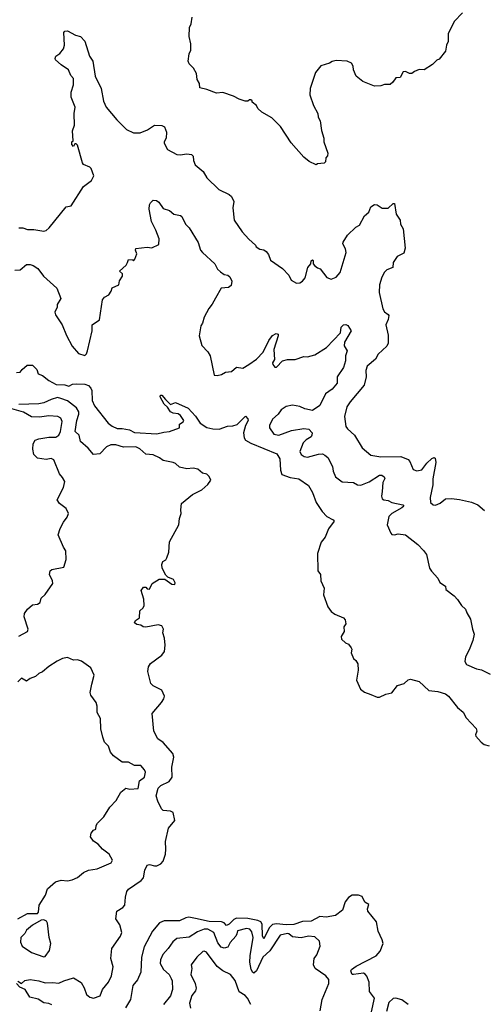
# Model space of a CAD drawing. Extents: x 2293139 to 2515392, y 824115 to 1006937.
# Tile 271 of 417: x 2374431 to 2378168, y 953726 to 961649. Entities that reach past the tile are written whole.
import ezdxf

# ---------------------------------------------------------------- set-up
doc = ezdxf.new("R2010")
doc.units = 0

msp = doc.modelspace()

# ---------------------------------------------------------------- linework, layer by layer
at = {"layer": '0CON10XD'}
for points in [[(2377992.5, 961705), (2377924.1, 961635.9), (2377877.5, 961535), (2377876, 961475), (2377863.8, 961445), (2377856, 961395), (2377805, 961332.5), (2377785, 961322.5), (2377751.7, 961288.3), (2377685, 961246.2), (2377645, 961247.5), (2377605, 961233.3), (2377585, 961217.5), (2377565, 961217.5), (2377535, 961232.5), (2377515, 961230), (2377490, 961185), (2377455, 961180), (2377433, 961147), (2377411.7, 961128.3), (2377365, 961127.5), (2377335, 961117.5), (2377285, 961113.3), (2377191.7, 961151.7), (2377137.5, 961195), (2377116.7, 961245), (2377113.3, 961275), (2377099.3, 961299.3), (2377065, 961316.7), (2376975, 961320), (2376945, 961313.3), (2376921.7, 961298.3), (2376851.7, 961278.3), (2376810, 961225), (2376767.5, 961095), (2376763.3, 961045), (2376795, 960960), (2376827.5, 960895), (2376832.5, 960865), (2376846.4, 960836.4), (2376857, 960757), (2376876.4, 960696.4), (2376877.5, 960665), (2376910, 960575), (2376907.5, 960555), (2376893, 960537), (2376890, 960505), (2376880, 960495), (2376825, 960490), (2376815, 960482.5), (2376759.3, 960509.3), (2376715, 960543.3), (2376615, 960657.5), (2376529.3, 960789.3), (2376458.3, 960858.3), (2376377.5, 960905), (2376347.5, 960935), (2376335, 960960), (2376300, 960985), (2376300, 960995), (2376290, 961005), (2376280, 961005), (2376267, 960993), (2376245, 960992.5), (2376195, 961010), (2376150, 961035), (2376065, 961063.3), (2376015, 961056.7), (2375937.3, 961087.3), (2375880.7, 961100.7), (2375876.4, 961136.4), (2375858.3, 961168.3), (2375853.3, 961215), (2375829.5, 961259.5), (2375792.7, 961292.7), (2375786.2, 961315), (2375793.3, 961375), (2375806.7, 961405), (2375806.4, 961453.6), (2375793.3, 961515), (2375796.7, 961585), (2375811.2, 961615), (2375819.3, 961670.7)], [(2374425, 959975.6), (2374455.6, 959975.6), (2374495, 959961.4), (2374545, 959962.2), (2374625, 959946.7), (2374645, 959953.8), (2374668.8, 959975), (2374805, 960142.5), (2374845, 960152.5), (2374945, 960306.7), (2375007.5, 960355), (2375026.4, 960393.6), (2375005, 960452.5), (2374995, 960462.5), (2374945, 960483.3), (2374936.4, 960496.4), (2374895, 960640), (2374885, 960650), (2374875, 960650), (2374865, 960630), (2374850, 960645), (2374850, 960665), (2374860, 960675), (2374856.2, 960753.8), (2374870.7, 960799.3), (2374868.8, 960895), (2374876.7, 960945), (2374846.2, 961025), (2374846, 961065), (2374863.8, 961125), (2374862.5, 961175), (2374841.2, 961201.2), (2374823.8, 961245), (2374765, 961286), (2374720, 961325), (2374717, 961337), (2374722.5, 961355), (2374754.2, 961375.8), (2374783.8, 961415), (2374790.8, 961445), (2374786.7, 961545), (2374795, 961557.5), (2374815, 961560), (2374880, 961525), (2374920, 961515), (2374955, 961477.5), (2374992.5, 961355), (2375018.8, 961315), (2375038.8, 961195), (2375086, 961095), (2375106.1, 960993.9), (2375126, 960945), (2375212.6, 960842.6), (2375288.8, 960765), (2375345, 960737.5), (2375399.3, 960739.3), (2375457.7, 960762.3), (2375515, 960800), (2375573, 960797), (2375595, 960786.7), (2375612, 960745), (2375610, 960695), (2375593.3, 960665), (2375593.8, 960655), (2375618.8, 960605), (2375696.1, 960563.9), (2375721.2, 960561.2), (2375775, 960568.6), (2375813.6, 960563.6), (2375825, 960550), (2375828.8, 960515), (2375841.2, 960481.2), (2375906.6, 960426.6), (2375935, 960376.7), (2376033.2, 960283.2), (2376115, 960243.3), (2376135, 960226.7), (2376152.5, 960185), (2376144.3, 960135), (2376156.1, 960036.1), (2376220.9, 959940.9), (2376273, 959883), (2376327.5, 959835), (2376331.7, 959821.7), (2376363, 959803), (2376395, 959796.2), (2376413.3, 959785), (2376430.7, 959760.7), (2376448.8, 959715), (2376545, 959646.7), (2376595, 959593.8), (2376615, 959553.8), (2376658.3, 959528.3), (2376685, 959532), (2376705, 959544), (2376727.2, 959572.8), (2376748.8, 959655), (2376772.5, 959685), (2376775, 959710), (2376785, 959716.7), (2376791.7, 959711.7), (2376792.5, 959685), (2376801.2, 959671.2), (2376825, 959652), (2376846.2, 959645), (2376900, 959575), (2376935, 959562), (2376975, 959576.2), (2377007.1, 959615), (2377057.5, 959775), (2377052.5, 959805), (2377028.8, 959845), (2377031.7, 959858.3), (2377066.2, 959915), (2377135, 959979.2), (2377165, 959996.7), (2377205, 960070), (2377238.3, 960101.7), (2377255, 960142.5), (2377285, 960162.5), (2377305, 960160), (2377345, 960133.3), (2377395, 960133.3), (2377435, 960170), (2377445, 960170), (2377458.8, 960085), (2377491.2, 960035), (2377494.2, 960004.2), (2377514.2, 959965), (2377530.7, 959810.7), (2377519.5, 959770.5), (2377465.8, 959744.2), (2377434.6, 959695.4), (2377432.5, 959655), (2377385, 959636), (2377365, 959618.8), (2377343.4, 959576.6), (2377324.4, 959515), (2377321.4, 959455), (2377351.4, 959321.4), (2377365, 959297.1), (2377395, 959278), (2377398.5, 959268.5), (2377393.6, 959236.4), (2377376.9, 959195), (2377395, 959110), (2377394.2, 959045), (2377385, 959023.3), (2377315, 958958.8), (2377293.2, 958916.8), (2377225, 958861.2), (2377215.6, 958825), (2377216.7, 958775), (2377202.4, 958707.6), (2377088.1, 958575), (2377062.5, 958535), (2377042.5, 958455), (2377054, 958376), (2377066.8, 958356.8), (2377123.8, 958305), (2377184.4, 958205), (2377255.6, 958145.6), (2377335, 958132.9), (2377495, 958135.4), (2377555, 958110.5), (2377567.3, 958095), (2377595, 958028.8), (2377625, 958018.9), (2377665, 958026.5), (2377705, 958080.8), (2377745, 958118), (2377765, 958126), (2377772, 958122), (2377777.1, 958085), (2377754.1, 957955.9), (2377754.6, 957905), (2377731.8, 957805), (2377734.3, 957765), (2377755, 957746.7), (2377775, 957744), (2377812.4, 957757.6), (2377855, 957793.3), (2377905, 957796), (2377967.7, 957787.7), (2378065, 957768), (2378115, 957746.7), (2378169.3, 957699.3)], [(2374392.5, 959632.5), (2374435, 959636), (2374485, 959678.8), (2374515, 959680), (2374540.3, 959670.3), (2374576.6, 959646.6), (2374622, 959585), (2374729.2, 959489.2), (2374761.9, 959405), (2374733, 959357), (2374731.2, 959335), (2374713.8, 959295), (2374718.8, 959275), (2374773.6, 959193.6), (2374808.3, 959108.3), (2374852.7, 959022.7), (2374905, 958962.5), (2374955, 958947.5), (2374968.3, 958961.7), (2374976.1, 958983.9), (2375013.8, 959145), (2375014.2, 959195), (2375072.5, 959235), (2375096.1, 959393.9), (2375112.7, 959417.3), (2375146.7, 959435), (2375166.7, 959465), (2375175, 959492.5), (2375227.5, 959515), (2375233, 959547), (2375257.5, 959585), (2375257.5, 959605), (2375232.5, 959625), (2375286.4, 959673.6), (2375297.5, 959695), (2375305, 959720), (2375337.5, 959717.5), (2375345, 959710), (2375358.3, 959721.7), (2375372.5, 959765), (2375362.5, 959795), (2375365, 959807.5), (2375455, 959820), (2375495, 959812.5), (2375550.7, 959839.3), (2375551.4, 959885), (2375525.6, 959955), (2375490, 960025), (2375473.6, 960123.6), (2375475, 960160), (2375482, 960175), (2375505, 960195.7), (2375530, 960195), (2375550.3, 960180.3), (2375585, 960131.2), (2375635, 960112.5), (2375670, 960085), (2375723.9, 960073.9), (2375735.9, 960065.9), (2375763.8, 960005), (2375795, 959973.3), (2375867, 959857), (2375885.7, 959795.7), (2375900.8, 959775), (2376001.2, 959685), (2376022.8, 959642.8), (2376045, 959620.8), (2376075, 959600), (2376105, 959593.3), (2376120.7, 959580.7), (2376137.5, 959545), (2376130.7, 959509.3), (2376110, 959495), (2376052.1, 959487.9), (2376005, 959408.8)], [(2376005, 959408.8), (2375979.6, 959360.4), (2375951.4, 959325), (2375915.7, 959254.3), (2375902.1, 959207.9), (2375888.8, 959185), (2375874.4, 959105), (2375895, 959028.8), (2375945.4, 958975.4), (2375963.1, 958945), (2375995, 958790), (2376020, 958785), (2376055, 958794), (2376085, 958812), (2376135, 958818.8), (2376175, 958853.3), (2376225, 958843.8), (2376275, 958874), (2376335, 958918.6), (2376390, 958975), (2376435, 959068), (2376465, 959107.5), (2376493, 959123), (2376508.8, 959118.8), (2376510, 959105), (2376475.6, 958994.4), (2376480.6, 958915), (2376465, 958886.7), (2376465.7, 958875), (2376483.2, 958853.2), (2376495, 958852), (2376545.4, 958904.6), (2376584.6, 958914.6), (2376647.5, 958915), (2376715, 958938.6), (2376745, 958937.5), (2376805, 958953.3), (2376897.2, 959012.7), (2377011.5, 959128.5), (2377017.1, 959175), (2377035, 959192.7), (2377055, 959195.5), (2377069.1, 959189.1), (2377096, 959145), (2377043.3, 959055), (2377041.4, 959025), (2377065.8, 958985), (2377052, 958945), (2377052.5, 958905), (2377035, 958851.2), (2376984.3, 958775), (2376983.1, 958725), (2376943.1, 958675), (2376891.3, 958638.7), (2376845.3, 958544.7), (2376785, 958504.3), (2376725, 958518.8), (2376685, 958537.9), (2376625, 958548.5), (2376575, 958535.5), (2376535, 958510), (2376509.5, 958475), (2376465.3, 958434.7), (2376439.2, 958385), (2376440.8, 958365), (2376473.8, 958315), (2376515, 958305.6), (2376616.2, 958343.8), (2376715, 958360), (2376757.5, 958355), (2376783.8, 958325), (2376781.2, 958305), (2376775, 958293.8), (2376735, 958268.6), (2376711.5, 958245), (2376684.6, 958175), (2376695, 958150), (2376720, 958135), (2376745, 958129.4), (2376835, 958153.6), (2376865, 958154.5), (2376886.2, 958146.2), (2376908.1, 958125), (2376945.6, 958055), (2376952.9, 958015), (2376971.3, 957971.3), (2377025, 957930.8), (2377115, 957923.8), (2377146.8, 957906.8), (2377175, 957902.5), (2377240.5, 957929.5), (2377325, 957984.3), (2377343.3, 957985), (2377361.7, 957971.7), (2377367.1, 957957.1), (2377352.5, 957925), (2377347.1, 957852.9), (2377341.2, 957815), (2377345, 957793.3), (2377360, 957785), (2377395, 957781.4), (2377423.3, 957765), (2377512.5, 957745), (2377519.2, 957735), (2377505, 957721.1), (2377424, 957675), (2377399.7, 957650.3), (2377386, 957585), (2377416.4, 957516.4), (2377425, 957507.5), (2377445, 957503.8), (2377475, 957513.3), (2377535, 957503.3), (2377633.3, 957425), (2377678.3, 957378.3), (2377703.8, 957345), (2377727.5, 957235), (2377741.7, 957211.7), (2377792.5, 957155), (2377810.7, 957120.7), (2377855, 957090), (2377857.5, 957065), (2377925, 957013.8), (2377952.8, 956982.8), (2377982.9, 956935), (2378015.8, 956905), (2378026, 956875), (2378056.7, 956825), (2378071.4, 956745), (2378085.7, 956705), (2378074, 956655), (2378045, 956577.5), (2378015, 956522.5), (2378012, 956485), (2378025, 956461.2), (2378105.7, 956425.7), (2378145, 956417.1), (2378214.1, 956384.1)], [(2374405, 958810), (2374436, 958814), (2374450, 958835), (2374492, 958868), (2374535, 958868), (2374570, 958835), (2374580.5, 958800.5), (2374615, 958786), (2374665.7, 958745), (2374724, 958714), (2374795, 958710.7), (2374825, 958700), (2374854.4, 958715.6), (2374888.8, 958718.8), (2374954.7, 958715.3), (2374983.1, 958705), (2375003.2, 958685), (2375011.8, 958665), (2375014.6, 958585), (2375033.1, 958543.1), (2375142.7, 958402.7), (2375175, 958377.7), (2375215, 958360), (2375255, 958360.5), (2375315, 958348.1), (2375355, 958327.1), (2375535, 958315.6), (2375589.5, 958330.5), (2375634.6, 958335.4), (2375715, 958364), (2375717.5, 958395), (2375746.8, 958413.2), (2375751.2, 958425), (2375723.9, 958463.9), (2375705, 958478.8), (2375665, 958484.3), (2375643.1, 958495), (2375620, 958530), (2375591.9, 958555), (2375560, 958615), (2375562.3, 958627.7), (2375575, 958628.8), (2375604.2, 958594.2), (2375645, 958552.5), (2375685, 958567.5), (2375785, 958521.9), (2375845, 958458.1), (2375883.4, 958403.4), (2375935, 958368.5), (2375985, 958355.6), (2376035, 958354.4), (2376102.4, 958377.6), (2376145, 958381.1), (2376178.7, 958391.3), (2376248.3, 958458.3), (2376267, 958437), (2376268.8, 958425), (2376245.7, 958385), (2376231.9, 958325), (2376235.6, 958285), (2376246.1, 958266.1), (2376291, 958241), (2376500, 958155), (2376522.9, 958115), (2376527.3, 958025), (2376540.1, 957990.1), (2376605, 957966.2), (2376676, 957955), (2376755, 957902.1), (2376786.6, 957845), (2376814.5, 957764.5), (2376863, 957693), (2376900.6, 957650.6), (2376953.3, 957625), (2376958.8, 957615), (2376915, 957552.5), (2376886.4, 957485), (2376855.3, 957445), (2376825.6, 957355), (2376828.9, 957215), (2376849.2, 957185), (2376854, 957135), (2376880, 957075), (2376875, 957020), (2376910, 956925), (2376935, 956886.7), (2376965, 956866.7), (2377035, 956836.7), (2377049.5, 956819.5), (2377053, 956787), (2377037.5, 956765), (2377040, 956725), (2377017.5, 956685), (2377020, 956665), (2377052.5, 956635), (2377075, 956623.3), (2377096.7, 956595), (2377102.5, 956585), (2377097.5, 956555), (2377115, 956510), (2377135, 956492.5), (2377150, 956465), (2377153.3, 956415), (2377140, 956335), (2377170.8, 956260.8), (2377205, 956236.7), (2377255, 956218), (2377305, 956196.7), (2377323.6, 956196.4), (2377375, 956220.8), (2377425, 956233.3), (2377469.5, 956290.5), (2377523.6, 956306.4), (2377555, 956337.5), (2377575, 956343.3), (2377645, 956323.8), (2377721.4, 956251.4), (2377795, 956242.5), (2377854.4, 956224.4), (2377880, 956205), (2377953.3, 956115), (2377997.7, 956077.7), (2378022.1, 956032.1), (2378102.5, 955945), (2378106.7, 955925), (2378097.5, 955895), (2378100, 955885), (2378142.5, 955835), (2378166.4, 955816.4), (2378207.5, 955805)], [(2374415, 953912.5), (2374445, 953893.8), (2374472.3, 953917.7), (2374515, 953925.7), (2374585, 953914), (2374635, 953897.8), (2374695, 953902.1), (2374745, 953895.4), (2374786.2, 953915), (2374865, 953938.1), (2374925, 953902), (2374948.8, 953858.8), (2374967.5, 953805), (2374995, 953784.2), (2375025.8, 953775.8), (2375077.5, 953795), (2375097.5, 953845), (2375146.2, 953905), (2375169.6, 953955), (2375182.1, 954027.9), (2375164.5, 954095), (2375172.5, 954175), (2375242.9, 954275), (2375252.2, 954305), (2375235.5, 954365.5), (2375203.8, 954415), (2375212, 954475), (2375261.4, 954505), (2375276.5, 954523.5), (2375280.6, 954589.4), (2375294, 954635), (2375307, 954653), (2375407.3, 954722.7), (2375427.3, 954742.7), (2375437.8, 954805), (2375455, 954845.8), (2375475, 954851.4), (2375515, 954839.2), (2375535, 954840.8), (2375565, 954857.1), (2375585, 954879.4), (2375602.9, 954935), (2375607, 954975), (2375602.4, 955035), (2375626.5, 955143.5), (2375679.4, 955205), (2375665, 955270), (2375645, 955281.5), (2375584, 955285), (2375570.2, 955300.2), (2375542.2, 955362.2), (2375528.4, 955405), (2375543.8, 955465), (2375565, 955486.1), (2375631.8, 955518.2), (2375656.2, 955553.8), (2375653.8, 955635), (2375670.4, 955715), (2375663.3, 955745), (2375585, 955832.2), (2375543.1, 955863.1), (2375510, 955925), (2375495.4, 956065), (2375571.8, 956155), (2375591.2, 956185), (2375596.1, 956205), (2375575, 956254.2), (2375505, 956290), (2375486.8, 956306.8), (2375460.4, 956405), (2375467.2, 956442.8), (2375482.4, 956467.6), (2375575, 956536.2), (2375595.8, 956565), (2375601.4, 956615), (2375596.4, 956673.6), (2375583.3, 956715), (2375586.7, 956745), (2375573, 956773), (2375545, 956780), (2375445, 956760), (2375424.1, 956764.1), (2375405, 956777.5), (2375372.7, 956782.7), (2375353.3, 956795), (2375361.2, 956815), (2375393.3, 956835), (2375398.3, 956891.7), (2375423.9, 956916.1), (2375433.3, 956935), (2375428.8, 956985), (2375406.7, 957055), (2375427, 957083), (2375445, 957082.5), (2375455, 957070), (2375475, 957067.5), (2375497, 957113), (2375553.6, 957146.4), (2375597, 957147), (2375655, 957107.5), (2375677.5, 957105), (2375681.7, 957118.3), (2375667.5, 957145), (2375623, 957163), (2375605, 957180), (2375576.2, 957235), (2375573.3, 957265), (2375581.7, 957288.3), (2375605, 957303.3), (2375615, 957320), (2375630, 957365), (2375635, 957447.5), (2375711.9, 957585), (2375717.1, 957635), (2375730.8, 957675), (2375726.7, 957705), (2375732.5, 957755), (2375820.9, 957829.1), (2375895, 957865.8), (2375945, 957910), (2375967.8, 957945), (2375954.7, 957974.7), (2375935, 957992), (2375901.2, 958001.2), (2375865, 958032.5), (2375825, 958040), (2375775, 958035.6), (2375715, 958049), (2375685, 958077.3), (2375665, 958086.8), (2375585, 958102.5), (2375555, 958123.8), (2375505, 958146.7), (2375445, 958152.3), (2375396.6, 958196.6), (2375365, 958211.9), (2375265, 958208.4), (2375205, 958227.1), (2375165, 958226.9), (2375128.3, 958211.7), (2375075, 958155.4), (2375025, 958150.6), (2374980.8, 958200.9), (2374920, 958255), (2374908.8, 958305), (2374878.1, 958335), (2374889.4, 958425), (2374906.7, 958475), (2374906.7, 958495), (2374888.8, 958525), (2374815, 958581.1), (2374761.9, 958601.9), (2374735, 958607.9), (2374685, 958593.5), (2374625, 958565.9), (2374585, 958558.9), (2374425, 958552.9)], [(2374425, 956687.5), (2374493.3, 956725), (2374498, 956745), (2374467.5, 956845), (2374468.8, 956871.2), (2374494.5, 956905.5), (2374535, 956940), (2374575, 956946.7), (2374595, 956960), (2374603.3, 956995), (2374636.7, 957025), (2374696.4, 957113.6), (2374693.8, 957135), (2374671.2, 957185), (2374676.7, 957215), (2374690, 957225), (2374785, 957242.5), (2374803.8, 957305), (2374802.5, 957375), (2374784.1, 957404.1), (2374740.8, 957505), (2374756.1, 957553.9), (2374783.8, 957605), (2374814, 957645), (2374823.8, 957675), (2374805.9, 957715.9), (2374751.2, 957755), (2374731.2, 957785), (2374784.3, 957885), (2374793.6, 957933.6), (2374776.2, 957966.2), (2374751.2, 957995), (2374705, 958106.7), (2374685, 958118), (2374645, 958110), (2374575, 958120), (2374545, 958151.2), (2374536.8, 958193.2), (2374539.4, 958235), (2374555, 958265.8), (2374583.7, 958276.3), (2374665, 958288.8), (2374720.9, 958289.1), (2374746.9, 958305), (2374760.5, 958335), (2374772.1, 958415), (2374762.4, 958442.4), (2374737.5, 958455), (2374665, 958460.4), (2374589.2, 958450.8), (2374525, 958454.7), (2374461.3, 958491.3), (2374367.4, 958517.4)], [(2374416.7, 954415), (2374495, 954455.8), (2374575, 954457.5), (2374583, 954467), (2374588.8, 954525), (2374638, 954605), (2374654, 954655), (2374718.8, 954711.2), (2374764.2, 954725.8), (2374815, 954720.8), (2374852.1, 954727.9), (2374895, 954745.8), (2374943.7, 954786.3), (2374985, 954806), (2375055, 954816), (2375167.5, 954865), (2375176.7, 954885), (2375151.2, 954935), (2375096.2, 954975), (2375063.3, 955015), (2375025, 955038), (2375001.2, 955075), (2375006.1, 955103.9), (2375025, 955126.7), (2375042.5, 955135), (2375046.7, 955165), (2375056.7, 955185), (2375106.4, 955233.6), (2375155, 955312.5), (2375207.5, 955365), (2375245, 955433.3), (2375285, 955466.7), (2375316.4, 955456.4), (2375385, 955462.5), (2375393.3, 955525), (2375433.8, 955555), (2375443.6, 955593.6), (2375435, 955612.5), (2375405, 955647.5), (2375355, 955646.7), (2375305, 955674.2), (2375255, 955675.7), (2375186.2, 955725), (2375160, 955755), (2375143.9, 955803.9), (2375113.3, 955835), (2375100, 955875), (2375084.1, 955944.1), (2375081.2, 956025), (2375053.8, 956075), (2375054.2, 956125), (2375046.2, 956155), (2375003.8, 956215), (2374998.8, 956235), (2375011.7, 956301.7), (2375031.2, 956375), (2375003.8, 956435), (2374927.6, 956487.6), (2374895, 956497.1), (2374865, 956495.6), (2374815, 956515.6), (2374775, 956509.5), (2374731.5, 956488.5), (2374665.5, 956444.5), (2374615, 956402), (2374585, 956388.8), (2374557, 956363), (2374515, 956348.8), (2374485, 956326.7), (2374445, 956350), (2374415, 956320)], [(2377261.5, 953665), (2377285.4, 953775), (2377245, 953830), (2377241, 953905), (2377222.8, 953952.8), (2377209.7, 953969.7), (2377195, 953977.1), (2377115, 953965.8), (2377106.2, 953966.2), (2377098.6, 953978.6), (2377094, 953995), (2377099.2, 954005), (2377136.2, 954033.8), (2377298.1, 954115), (2377329.1, 954155), (2377352.9, 954215), (2377345.9, 954245), (2377314.7, 954315), (2377300, 954390), (2377230, 954475), (2377229.2, 954495), (2377240, 954530), (2377207.4, 954547.4), (2377185, 954593.5), (2377155.7, 954605.7), (2377105, 954605.8), (2377075, 954585.3), (2377049.9, 954550.1), (2377026.2, 954483.8), (2376969.9, 954440.1), (2376895, 954428.2), (2376845, 954431.5), (2376775, 954396.2), (2376705, 954391.6), (2376635, 954367.3), (2376575, 954364.9), (2376495, 954374.2), (2376465, 954367.8), (2376438.3, 954341.7), (2376395, 954254.4), (2376385, 954277.5), (2376381.3, 954371.4), (2376369.3, 954389.3), (2376345, 954401.4), (2376265, 954417.8), (2376175, 954418.9), (2376151.9, 954408.1), (2376115, 954371.2), (2376095, 954361.4), (2376075, 954381.5), (2376055, 954390.8), (2375955, 954392.9), (2375845, 954416.5), (2375791.9, 954428.1), (2375767.2, 954422.8), (2375715, 954398.1), (2375592.2, 954397.8), (2375555, 954381.4), (2375500, 954315), (2375430.9, 954189.1), (2375411.4, 954105), (2375404.5, 953985), (2375377.3, 953922.7), (2375341.9, 953878.1), (2375323.3, 953765), (2375281.4, 953698.6)], [(2374625, 954108), (2374635, 954112), (2374670.8, 954159.2), (2374680.9, 954215), (2374668.9, 954265), (2374655, 954380), (2374646.4, 954396.4), (2374625, 954406.7), (2374605, 954402.5), (2374535, 954363.8), (2374486.4, 954323.6), (2374471.5, 954295), (2374441.1, 954265), (2374436.7, 954225), (2374451.9, 954195), (2374525, 954142.5), (2374625, 954108)], [(2376848.2, 953675), (2376864.6, 953765), (2376890.1, 953829.9), (2376916.1, 953895), (2376916.3, 953926.4), (2376894.4, 953955), (2376808.6, 954015), (2376793.1, 954045), (2376800, 954095), (2376820.6, 954125), (2376848, 954195), (2376842, 954235), (2376805, 954269.2), (2376755, 954273.3), (2376695, 954260.6), (2376625, 954270.4), (2376595, 954294.5), (2376585.4, 954295.4), (2376525, 954282.2), (2376442.2, 954157.8), (2376385.8, 954105), (2376335, 953995.7), (2376315, 953978.1), (2376305, 953983.1), (2376293.1, 954005), (2376282, 954065), (2376283.8, 954116.2), (2376309.6, 954265), (2376298.7, 954308.7), (2376281.2, 954331.2), (2376255, 954335.4), (2376183.8, 954316.2), (2376176, 954294), (2376169.2, 954275), (2376125, 954223.2), (2376105, 954185.4), (2376075, 954178), (2376052.3, 954185), (2376025, 954220), (2375993.3, 954305), (2375945, 954330.8), (2375915, 954329.7), (2375861.1, 954308.9), (2375795, 954265.9), (2375693.8, 954256.2), (2375662, 954228), (2375626.4, 954175), (2375582, 954128), (2375563.1, 954085), (2375561.9, 954055), (2375588.2, 954005), (2375631.8, 953965), (2375649.1, 953935), (2375656, 953915), (2375659.5, 953845), (2375643.6, 953795), (2375588.6, 953725)], [(2376290, 953725), (2376263.3, 953775), (2376245, 953796.7), (2376197, 953827), (2376165, 953917.5), (2376127.5, 953965), (2376065, 953996.2), (2376020.3, 954030.3), (2375932.5, 954145), (2375915, 954153.3), (2375905, 954150), (2375856.2, 954105), (2375809.2, 954045), (2375814.2, 954015), (2375807.5, 953965), (2375843, 953893), (2375851.4, 953855), (2375846, 953835), (2375815, 953796.7), (2375796.9, 953735), (2375806, 953695)], [(2374690.7, 953720.7), (2374665, 953732.5), (2374625, 953738.8), (2374578.9, 953768.9), (2374513.8, 953785), (2374475, 953846.2), (2374431.2, 953865), (2374405, 953892.5)], [(2377553.9, 953723.9), (2377505, 953761.1), (2377455, 953775.2), (2377435, 953774.2), (2377398.9, 953741.1), (2377382.2, 953667.7)]]:
    msp.add_lwpolyline(points, dxfattribs=at)

doc.saveas('drawing.dxf')
